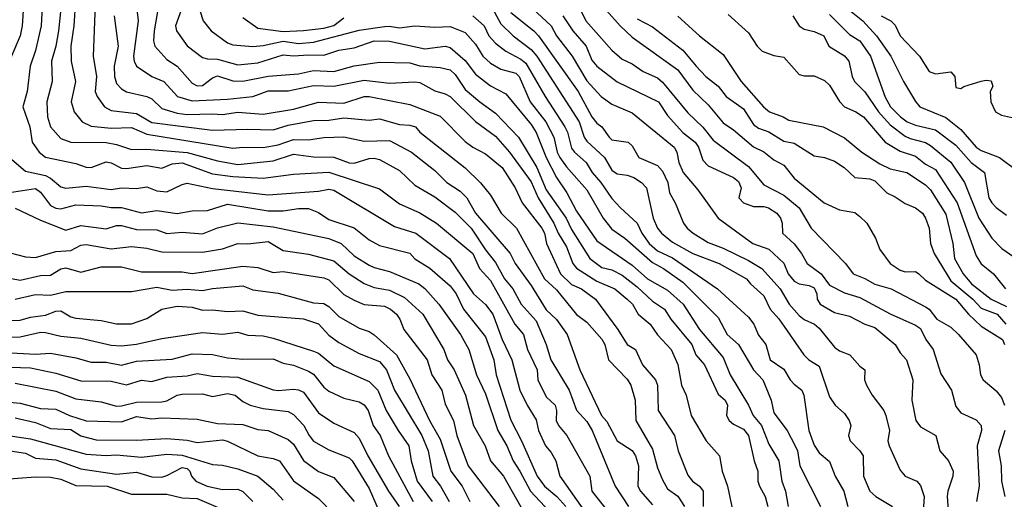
# Model space of a CAD drawing. Header units: metres. Extents: x -46681 to -43747, y -240911 to -237677.
# Tile 1009 of 1056: x -44061 to -43963, y -238566 to -238518. Entities that reach past the tile are written whole.
import ezdxf

# ---------------------------------------------------------------- set-up
doc = ezdxf.new("R2010")
doc.units = ezdxf.units.M
doc.layers.add('CONTOUR_INDEX', color=1, linetype='Continuous')
doc.layers.add('CONTOUR_INTER', color=3, linetype='Continuous')

msp = doc.modelspace()

# ---------------------------------------------------------------- linework, layer by layer
at = {"layer": 'CONTOUR_INDEX'}
for points, elevation in [([(-44060.266, -238517.02), (-44060.415, -238519.02), (-44060.613, -238520.02), (-44062.318, -238524.02)], 85), ([(-44051.308, -238518.02), (-44050.911, -238521.02), (-44051.314, -238523.02), (-44051.281, -238524.02), (-44051.095, -238524.709), (-44050.595, -238525.264), (-44050.095, -238525.536), (-44048.095, -238526.005), (-44047.595, -238526.237), (-44046.595, -238527.179), (-44045.095, -238527.64), (-44044.095, -238527.776), (-44041.595, -238527.703), (-44040.595, -238527.791), (-44039.095, -238527.566), (-44036.595, -238527.736), (-44033.595, -238527.251), (-44031.095, -238526.57), (-44028.595, -238526.673), (-44026.595, -238525.993), (-44026.095, -238525.999), (-44022.095, -238526.783), (-44019.095, -238527.942), (-44016.595, -238530.461), (-44015.848, -238531.02), (-44014.595, -238531.671), (-44012.955, -238533.02), (-44011.657, -238535.02), (-44010.969, -238536.52), (-44009.02, -238539.02), (-44008.774, -238539.52), (-44008.558, -238540.52), (-44007.197, -238543.52), (-44006.095, -238544.589), (-44005.092, -238545.02), (-44003.736, -238546.02), (-44001.515, -238549.02), (-44000.601, -238550.52), (-43999.779, -238551.02), (-43999.089, -238552.52), (-43997.78, -238554.02), (-43997.604, -238554.52), (-43997.523, -238557.02), (-43995.911, -238559.52), (-43995.552, -238561.02), (-43994.595, -238563.423), (-43994.124, -238564.02), (-43993.426, -238564.52), (-43993.09, -238565.02), (-43993.071, -238566.52)], 80), ([(-44038.595, -238518.211), (-44037.095, -238519.254), (-44034.595, -238519.568), (-44032.595, -238519.5), (-44030.595, -238519.26), (-44029.595, -238518.987), (-44028.595, -238518.223)], 75), ([(-44015.84, -238518.02), (-44014.721, -238519.02), (-44014.253, -238520.02), (-44013.595, -238520.736), (-44012.595, -238521.53), (-44011.095, -238522.301), (-44010.595, -238522.723), (-44008.693, -238526.02), (-44006.752, -238529.02), (-44006.496, -238529.52), (-44006.095, -238531.103), (-44005.809, -238531.52), (-44004.655, -238532.52), (-44004.068, -238533.52), (-44003.194, -238534.52), (-44002.095, -238536.073), (-44001.244, -238537.02), (-43999.595, -238538.513), (-43999.139, -238539.52), (-43998.427, -238540.52), (-43997.595, -238541.268), (-43996.095, -238541.962), (-43991.667, -238545.02), (-43988.595, -238547.809), (-43988.065, -238548.52), (-43987.595, -238549.599), (-43986.892, -238550.52), (-43986.459, -238552.02), (-43985.095, -238552.946), (-43984.47, -238554.02), (-43984.095, -238554.45), (-43983.313, -238555.02), (-43983.128, -238555.52), (-43982.645, -238559.02), (-43982.095, -238560.477), (-43981.595, -238561.216), (-43980.595, -238562.083), (-43980.024, -238563.52), (-43979.164, -238565.02), (-43978.761, -238566.52)], 75), ([(-44005.183, -238517.52), (-44004.69, -238518.52), (-44002.095, -238521.438), (-44001.095, -238522.312), (-44000.095, -238522.773), (-43999.025, -238523.52), (-43997.595, -238524.154), (-43997.095, -238524.594), (-43994.595, -238527.613), (-43993.095, -238529.031), (-43992.095, -238530.336), (-43988.595, -238532.936), (-43987.095, -238534.722), (-43985.095, -238535.741), (-43983.595, -238537.007), (-43982.401, -238539.02), (-43979.019, -238542.52), (-43978.25, -238543.52), (-43977.095, -238543.976), (-43976.095, -238544.561), (-43974.495, -238545.02), (-43971.095, -238546.777), (-43970.733, -238547.02), (-43969.971, -238548.02), (-43968.595, -238548.803), (-43967.827, -238549.52), (-43966.094, -238551.52), (-43965.783, -238552.52), (-43965.667, -238553.52), (-43965.403, -238554.02), (-43964.095, -238555.089), (-43963.595, -238555.76), (-43963.289, -238556.52)], 70), ([(-43984.214, -238518.02), (-43983.583, -238519.02), (-43983.095, -238519.345), (-43982.095, -238519.599), (-43981.163, -238520.02), (-43980.661, -238521.02), (-43979.095, -238521.999), (-43978.663, -238522.52), (-43978.356, -238524.02), (-43978.12, -238524.52), (-43977.095, -238525.56), (-43975.748, -238527.52), (-43974.595, -238528.815), (-43973.095, -238529.91), (-43972.595, -238530.158), (-43971.095, -238530.544), (-43970.595, -238530.847), (-43968.595, -238532.511), (-43967.244, -238534.52), (-43965.835, -238538.02), (-43964.547, -238540.02), (-43963.533, -238541.02), (-43961.595, -238542.383)], 65), ([(-44061.668, -238532.02), (-44060.095, -238533.384), (-44058.095, -238533.816), (-44057.595, -238534.061), (-44056.595, -238534.938), (-44056.095, -238535.078), (-44054.095, -238534.857), (-44051.595, -238535.199), (-44050.595, -238535.035), (-44049.095, -238535.086), (-44048.095, -238534.93), (-44047.095, -238535.332), (-44046.095, -238535.437), (-44044.595, -238534.689), (-44044.095, -238534.584), (-44041.595, -238535.095), (-44036.095, -238535.709), (-44031.095, -238535.347), (-44030.095, -238535.167), (-44029.595, -238535.27), (-44023.595, -238538.844), (-44021.471, -238539.52), (-44018.153, -238542.02), (-44015.772, -238545.52), (-44014.595, -238546.565), (-44013.89, -238547.52), (-44012.963, -238550.02), (-44012.006, -238552.02), (-44011.219, -238555.02), (-44010.486, -238556.52), (-44009.595, -238557.954), (-44009.369, -238559.02), (-44008.674, -238560.52), (-44008.095, -238561.203), (-44007.631, -238562.02), (-44007.25, -238563.52), (-44004.595, -238567.306)], 85), ([(-44061.095, -238546.048), (-44059.095, -238545.561), (-44057.595, -238545.634), (-44056.095, -238545.262), (-44049.595, -238545.29), (-44047.095, -238544.862), (-44045.595, -238545.145), (-44044.095, -238545.04), (-44042.595, -238545.184), (-44041.595, -238544.972), (-44038.595, -238544.724), (-44037.595, -238545.117), (-44035.095, -238545.445), (-44031.595, -238546.398), (-44030.595, -238546.464), (-44030.095, -238546.77), (-44029.095, -238547.747), (-44027.095, -238548.913), (-44026.095, -238549.235), (-44025.595, -238549.543), (-44023.402, -238551.52), (-44022.095, -238553.904), (-44020.141, -238558.02), (-44019.095, -238559.856), (-44018.026, -238563.02), (-44016.898, -238564.52), (-44016.139, -238566.02)], 90), ([(-44061.095, -238554.338), (-44057.095, -238555.118), (-44055.095, -238555.883), (-44052.595, -238556.164), (-44051.095, -238556.592), (-44050.595, -238556.582), (-44049.095, -238556.21), (-44046.595, -238556.172), (-44046.095, -238556.071), (-44045.095, -238555.53), (-44044.595, -238555.421), (-44042.595, -238555.395), (-44041.595, -238555.662), (-44040.095, -238555.366), (-44039.334, -238555.52), (-44038.595, -238556.159), (-44037.878, -238556.52), (-44036.595, -238556.837), (-44034.095, -238557.129), (-44033.595, -238557.432), (-44032.554, -238558.52), (-44032.028, -238559.52), (-44031.595, -238560.059), (-44030.095, -238560.928), (-44028.095, -238561.706), (-44027.781, -238562.02), (-44026.095, -238564.735), (-44025.112, -238567.02)], 95), ([(-43963.253, -238559.02), (-43963.881, -238561.02), (-43963.609, -238562.52), (-43963.595, -238564.03), (-43963.247, -238565.52)], 70), ([(-44062.595, -238563.857), (-44059.095, -238563.604), (-44057.595, -238563.614), (-44056.595, -238563.836), (-44055.095, -238564.45), (-44051.995, -238564.52), (-44049.595, -238565.295), (-44046.095, -238565.304), (-44044.595, -238565.654), (-44043.095, -238565.743), (-44040.095, -238567.028)], 100)]:
    msp.add_lwpolyline(points, dxfattribs=dict(at, elevation=elevation))
at = {"layer": 'CONTOUR_INTER'}
for points, elevation in [([(-44046.518, -238514.52), (-44047.367, -238519.52), (-44047.438, -238520.52), (-44047.295, -238521.02), (-44046.095, -238522.361), (-44045.085, -238523.02), (-44043.595, -238524.685), (-44043.095, -238524.962), (-44042.595, -238524.926), (-44041.595, -238524.153), (-44041.095, -238523.955), (-44039.595, -238524.459), (-44038.595, -238524.483), (-44036.095, -238523.995), (-44033.095, -238523.76), (-44031.595, -238523.445), (-44029.595, -238523.549), (-44027.595, -238522.983), (-44025.095, -238522.616), (-44022.095, -238522.675), (-44021.095, -238522.962), (-44019.095, -238523.128), (-44018.095, -238523.368), (-44017.595, -238523.824), (-44016.595, -238525.3), (-44015.171, -238526.52), (-44013.595, -238527.639), (-44011.328, -238530.02), (-44009.51, -238533.02), (-44008.595, -238535.244), (-44006.629, -238538.02), (-44006.095, -238539.164), (-44004.287, -238542.02), (-44003.095, -238542.907), (-44002.095, -238543.147), (-44001.095, -238543.658), (-43999.595, -238544.816), (-43998.095, -238546.22), (-43996.914, -238547.02), (-43996.268, -238548.02), (-43994.21, -238550.52), (-43993.797, -238551.52), (-43992.948, -238552.52), (-43991.595, -238555.428), (-43990.894, -238556.02), (-43990.669, -238556.52), (-43990.781, -238557.52), (-43990.511, -238558.02), (-43990.095, -238558.385), (-43989.095, -238558.893), (-43988.595, -238559.504), (-43988.038, -238562.02), (-43987.657, -238563.02), (-43987.682, -238564.02), (-43987.501, -238564.52), (-43986.938, -238565.52), (-43986.685, -238566.52)], 78), ([(-44053.163, -238516.02), (-44053.377, -238522.02), (-44053.068, -238524.02), (-44053.18, -238525.52), (-44052.99, -238526.02), (-44052.256, -238527.02), (-44051.595, -238527.391), (-44049.095, -238527.682), (-44047.595, -238528.561), (-44041.595, -238529.328), (-44038.095, -238529.221), (-44035.595, -238529.284), (-44034.095, -238528.828), (-44031.595, -238528.376), (-44030.095, -238528.345), (-44028.595, -238528.124), (-44026.095, -238528.352), (-44025.095, -238528.207), (-44023.095, -238528.784), (-44022.095, -238528.837), (-44021.524, -238529.02), (-44021.091, -238529.52), (-44016.595, -238533.051), (-44015.095, -238534.55), (-44014.095, -238535.769), (-44013.055, -238537.52), (-44011.54, -238539.02), (-44008.754, -238544.02), (-44007.595, -238545.117), (-44005.595, -238547.549), (-44004.595, -238548.316), (-44003.095, -238549.998), (-44002.787, -238550.52), (-44002.438, -238552.02), (-44000.595, -238553.934), (-44000.222, -238554.52), (-43999.798, -238556.02), (-43999.738, -238558.02), (-43998.095, -238560.853), (-43997.595, -238562.697), (-43997.095, -238563.88), (-43996.595, -238564.765), (-43995.595, -238565.518), (-43994.912, -238566.52)], 81), ([(-44011.298, -238516.02), (-44008.09, -238519.02), (-44007.566, -238520.02), (-44006.039, -238522.02), (-44004.595, -238524.459), (-44003.158, -238526.02), (-44002.095, -238526.767), (-44000.095, -238527.604), (-43995.929, -238531.02), (-43995.668, -238531.52), (-43995.478, -238532.52), (-43995.068, -238533.52), (-43993.595, -238535.22), (-43991.608, -238538.02), (-43988.17, -238540.52), (-43986.595, -238541.102), (-43985.095, -238542.486), (-43984.679, -238543.52), (-43984.095, -238544.264), (-43983.595, -238544.535), (-43982.595, -238544.688), (-43982.095, -238544.913), (-43981.847, -238545.52), (-43981.817, -238546.02), (-43981.499, -238546.52), (-43980.095, -238547.338), (-43978.595, -238547.701), (-43977.095, -238548.519), (-43976.095, -238548.822), (-43974.095, -238550.498), (-43973.595, -238551.326), (-43972.958, -238552.02), (-43972.335, -238554.02), (-43972.46, -238556.02), (-43972.05, -238558.02), (-43971.595, -238558.656), (-43970.063, -238559.52), (-43969.686, -238561.02), (-43968.811, -238562.02), (-43968.371, -238563.02), (-43968.379, -238563.52), (-43968.89, -238565.02), (-43968.943, -238565.52), (-43968.608, -238570.02)], 72), ([(-44058.403, -238516.52), (-44058.523, -238519.02), (-44059.095, -238521.453), (-44059.631, -238523.02), (-44059.932, -238525.52), (-44060.332, -238527.02), (-44059.637, -238529.02), (-44059.43, -238530.52), (-44058.713, -238531.52), (-44058.095, -238531.991), (-44055.095, -238532.613), (-44054.095, -238532.985), (-44053.595, -238533.026), (-44052.095, -238532.461), (-44051.595, -238532.569), (-44050.595, -238533.097), (-44050.095, -238533.123), (-44048.095, -238532.816), (-44046.595, -238533.092), (-44045.595, -238532.672), (-44044.595, -238532.571), (-44041.595, -238533.637), (-44039.595, -238533.911), (-44036.595, -238534.069), (-44033.595, -238533.692), (-44030.095, -238533.492), (-44025.095, -238535.13), (-44023.095, -238536.627), (-44021.095, -238537.513), (-44019.433, -238538.52), (-44015.853, -238541.52), (-44015.204, -238543.02), (-44014.095, -238544.204), (-44011.694, -238548.52), (-44010.851, -238549.52), (-44010.444, -238551.02), (-44009.478, -238553.02), (-44009.439, -238554.02), (-44008.595, -238555.678), (-44007.699, -238556.52), (-44007.586, -238557.02), (-44007.624, -238558.02), (-44007.371, -238558.52), (-44006.564, -238559.52), (-44004.268, -238563.52), (-44004.078, -238565.02), (-44002.123, -238567.52)], 84), ([(-44056.547, -238517.02), (-44056.803, -238519.52), (-44057.067, -238521.02), (-44057.499, -238522.52), (-44057.435, -238524.52), (-44057.973, -238526.52), (-44057.898, -238528.02), (-44057.622, -238529.02), (-44056.595, -238530.173), (-44055.61, -238530.52), (-44052.095, -238530.56), (-44051.095, -238530.744), (-44049.595, -238531.248), (-44048.095, -238531.215), (-44044.095, -238531.552), (-44041.095, -238532.368), (-44039.095, -238532.728), (-44035.595, -238532.373), (-44033.595, -238531.708), (-44031.595, -238531.97), (-44029.595, -238532.008), (-44028.095, -238532.553), (-44027.595, -238532.592), (-44026.095, -238532.124), (-44025.595, -238532.096), (-44025.095, -238532.248), (-44023.095, -238533.308), (-44021.595, -238534.764), (-44019.595, -238535.923), (-44017.595, -238537.451), (-44016.025, -238539.02), (-44014.595, -238541.16), (-44013.595, -238542.395), (-44012.726, -238544.02), (-44011.913, -238545.02), (-44011.058, -238546.52), (-44009.595, -238548.17), (-44008.597, -238550.52), (-44008.124, -238552.02), (-44006.323, -238555.02), (-44005.595, -238556.987), (-44004.595, -238558.13), (-44004.046, -238559.02), (-44001.782, -238564.52), (-44000.476, -238566.52)], 83), ([(-44055.138, -238516.52), (-44055.288, -238519.02), (-44055.587, -238521.02), (-44055.559, -238522.52), (-44055.122, -238524.52), (-44055.565, -238526.52), (-44055.271, -238527.52), (-44054.488, -238528.52), (-44053.595, -238528.946), (-44051.595, -238529.126), (-44049.595, -238529.085), (-44048.095, -238529.74), (-44039.595, -238531.127), (-44038.595, -238531.014), (-44036.595, -238531.038), (-44035.095, -238530.795), (-44033.595, -238530.241), (-44032.095, -238530.292), (-44030.595, -238530.064), (-44028.595, -238530.008), (-44026.595, -238530.406), (-44024.095, -238530.37), (-44021.911, -238531.52), (-44019.595, -238533.308), (-44018.435, -238534.52), (-44017.095, -238535.369), (-44016.436, -238536.02), (-44015.589, -238537.52), (-44012.153, -238541.52), (-44011.665, -238542.52), (-44010.095, -238544.668), (-44008.595, -238547.091), (-44007.595, -238548.055), (-44006.525, -238549.52), (-44005.271, -238553.02), (-44003.146, -238557.52), (-44002.595, -238558.125), (-44001.595, -238560.024), (-44000.095, -238560.994), (-43999.754, -238561.52), (-43999.462, -238562.52), (-43999.526, -238564.52), (-43999.278, -238565.02), (-43998.095, -238566.356)], 82), ([(-44049.184, -238516.52), (-44048.934, -238518.52), (-44049.391, -238522.02), (-44049.327, -238522.52), (-44049.095, -238523.003), (-44047.595, -238524.014), (-44046.387, -238524.52), (-44045.054, -238526.02), (-44043.595, -238526.42), (-44040.095, -238526.267), (-44037.595, -238526.013), (-44036.095, -238525.452), (-44034.095, -238525.449), (-44031.595, -238524.912), (-44029.595, -238524.987), (-44026.595, -238524.383), (-44024.095, -238524.676), (-44021.595, -238524.544), (-44021.095, -238524.638), (-44019.595, -238525.433), (-44018.595, -238525.73), (-44018.09, -238526.02), (-44015.595, -238528.489), (-44013.595, -238529.927), (-44012.214, -238531.52), (-44010.095, -238534.43), (-44009.377, -238536.02), (-44007.838, -238538.52), (-44007.416, -238539.52), (-44006.595, -238540.87), (-44005.965, -238542.52), (-44005.595, -238542.985), (-44003.595, -238544.258), (-44001.812, -238545.02), (-44000.587, -238546.02), (-44000.078, -238546.52), (-43999.515, -238547.52), (-43998.333, -238548.52), (-43997.595, -238549.555), (-43996.231, -238551.02), (-43995.595, -238552.476), (-43995.219, -238554.52), (-43994.757, -238555.52), (-43994.265, -238557.52), (-43992.791, -238560.02), (-43991.47, -238561.52), (-43991.212, -238563.02), (-43990.658, -238564.52), (-43990.148, -238567.02)], 79), ([(-44044.534, -238517.02), (-44045.238, -238519.02), (-44045.158, -238519.52), (-44044.095, -238521.01), (-44042.595, -238522.137), (-44042.095, -238522.278), (-44041.095, -238522.305), (-44039.095, -238522.864), (-44037.095, -238522.679), (-44034.595, -238521.896), (-44033.595, -238521.998), (-44032.095, -238521.875), (-44030.595, -238521.924), (-44029.095, -238521.416), (-44027.595, -238521.183), (-44025.595, -238520.494), (-44024.095, -238520.536), (-44020.595, -238521.301), (-44018.595, -238521.018), (-44018.095, -238521.174), (-44016.595, -238522.454), (-44015.595, -238523.797), (-44014.095, -238524.953), (-44012.595, -238525.729), (-44010.095, -238528.758), (-44009.595, -238529.575), (-44008.613, -238532.02), (-44007.595, -238534.007), (-44006.545, -238535.52), (-44005.595, -238537.323), (-44003.595, -238540.277), (-44000.095, -238542.681), (-43998.595, -238544.031), (-43996.595, -238545.141), (-43995.055, -238546.52), (-43993.446, -238549.02), (-43991.095, -238551.805), (-43990.412, -238553.52), (-43988.592, -238556.52), (-43988.136, -238557.52), (-43987.297, -238558.52), (-43986.595, -238560.354), (-43985.582, -238562.02), (-43985.308, -238564.02), (-43984.934, -238565.02), (-43984.669, -238566.52)], 77), ([(-44014.095, -238516.962), (-44013.095, -238518.834), (-44011.859, -238520.02), (-44010.095, -238521.355), (-44009.511, -238522.02), (-44005.335, -238528.52), (-44004.843, -238530.02), (-44004.595, -238530.424), (-44002.849, -238532.02), (-44002.095, -238533.302), (-44001.595, -238533.64), (-44000.595, -238533.778), (-43999.939, -238534.02), (-43999.17, -238534.52), (-43998.693, -238535.02), (-43998.007, -238538.02), (-43997.585, -238539.02), (-43997.194, -238539.52), (-43996.095, -238540.402), (-43994.095, -238541.52), (-43991.489, -238542.52), (-43988.795, -238544.02), (-43988.402, -238544.52), (-43987.095, -238545.696), (-43986.454, -238547.02), (-43985.595, -238547.992), (-43983.14, -238551.52), (-43982.624, -238552.02), (-43981.595, -238552.671), (-43980.595, -238555.678), (-43980.016, -238556.52), (-43979.095, -238557.322), (-43978.649, -238558.02), (-43978.491, -238558.52), (-43978.705, -238559.52), (-43978.546, -238560.02), (-43977.582, -238561.02), (-43977.273, -238561.52), (-43977.217, -238563.52), (-43976.599, -238565.02), (-43976.005, -238565.52), (-43974.362, -238566.52)], 74), ([(-43979.595, -238516.675), (-43977.279, -238518.52), (-43975.93, -238520.02), (-43974.524, -238522.02), (-43973.277, -238524.52), (-43972.095, -238526.501), (-43971.653, -238527.02), (-43969.095, -238528.091), (-43967.595, -238529.268), (-43966.095, -238531.026), (-43965.595, -238531.339), (-43963.793, -238532.02), (-43962.095, -238533.276)], 63), ([(-44042.847, -238517.52), (-44042.504, -238518.52), (-44041.721, -238519.52), (-44040.095, -238520.716), (-44039.595, -238520.885), (-44037.595, -238521.069), (-44036.595, -238520.98), (-44034.595, -238520.547), (-44033.095, -238520.771), (-44031.595, -238520.647), (-44027.095, -238519.464), (-44024.595, -238519.087), (-44024.095, -238519.041), (-44023.095, -238519.219), (-44021.595, -238519.026), (-44019.595, -238519.144), (-44018.095, -238519.091), (-44016.595, -238519.698), (-44015.595, -238520.836), (-44014.863, -238522.02), (-44014.095, -238522.703), (-44013.095, -238523.318), (-44011.595, -238523.687), (-44011.263, -238524.02), (-44010.181, -238526.52), (-44008.646, -238528.52), (-44007.845, -238530.02), (-44007.507, -238531.52), (-44007.265, -238532.02), (-44006.595, -238532.953), (-44004.595, -238535.215), (-44002.972, -238538.02), (-44002.095, -238539.102), (-44000.832, -238540.02), (-43998.095, -238542.416), (-43996.986, -238543.02), (-43995.095, -238544.338), (-43991.595, -238547.842), (-43990.705, -238549.52), (-43989.574, -238550.52), (-43988.094, -238553.02), (-43987.19, -238554.02), (-43986.368, -238556.02), (-43986.095, -238557.275), (-43984.769, -238559.02), (-43983.97, -238560.52), (-43983.763, -238561.02), (-43983.513, -238562.52), (-43981.465, -238566.52)], 76), ([(-44012.095, -238517.7), (-44009.828, -238519.52), (-44009.375, -238520.02), (-44005.424, -238525.52), (-44004.095, -238528.032), (-44003.595, -238528.641), (-44003.088, -238529.02), (-44002.385, -238530.02), (-44002.095, -238530.292), (-44000.493, -238530.52), (-44000.095, -238530.881), (-43999.444, -238532.02), (-43997.595, -238532.809), (-43997.095, -238533.378), (-43996.555, -238534.52), (-43996.405, -238535.52), (-43995.837, -238536.52), (-43995.026, -238538.52), (-43994.644, -238539.02), (-43994.067, -238539.52), (-43992.595, -238540.443), (-43991.095, -238540.984), (-43988.595, -238542.21), (-43987.277, -238543.02), (-43985.458, -238545.02), (-43984.563, -238546.52), (-43983.595, -238547.645), (-43983.095, -238548.042), (-43982.064, -238548.52), (-43981.595, -238548.916), (-43980.095, -238550.78), (-43979.595, -238551.135), (-43978.579, -238551.52), (-43977.595, -238552.658), (-43977.085, -238553.02), (-43977.14, -238554.02), (-43976.943, -238554.52), (-43976.38, -238555.52), (-43975.22, -238557.02), (-43975.023, -238557.52), (-43974.668, -238559.02), (-43974.803, -238560.02), (-43974.689, -238560.52), (-43973.595, -238562.933), (-43973.095, -238563.517), (-43971.966, -238564.02), (-43971.595, -238564.448), (-43971.211, -238565.52), (-43971.325, -238567.02)], 73), ([(-44006.945, -238518.02), (-44005.959, -238519.52), (-44004.63, -238521.02), (-44004.095, -238522.415), (-44003.6, -238523.02), (-44001.595, -238524.566), (-43997.508, -238526.52), (-43996.595, -238527.888), (-43995.095, -238529.564), (-43993.872, -238530.52), (-43993.53, -238531.02), (-43993.095, -238532.296), (-43992.595, -238532.859), (-43990.095, -238534.004), (-43989.595, -238534.397), (-43989.318, -238535.02), (-43989.565, -238536.02), (-43989.08, -238536.52), (-43988.095, -238536.893), (-43987.095, -238536.875), (-43986.608, -238537.02), (-43985.802, -238537.52), (-43985.422, -238538.02), (-43985.281, -238538.52), (-43985.24, -238539.52), (-43984.095, -238540.574), (-43983.367, -238541.52), (-43982.795, -238542.52), (-43981.411, -238543.52), (-43980.595, -238544.638), (-43979.095, -238545.422), (-43977.595, -238545.857), (-43974.595, -238547.499), (-43972.095, -238548.591), (-43971.595, -238548.935), (-43971.068, -238550.02), (-43970.329, -238551.02), (-43969.595, -238553.413), (-43968.537, -238555.02), (-43968.095, -238556.628), (-43967.595, -238557.26), (-43966.095, -238557.955), (-43965.579, -238558.52), (-43965.549, -238559.02), (-43965.975, -238560.52), (-43965.798, -238564.52), (-43966.041, -238566.02)], 71), ([(-44002.641, -238517.52), (-44001.292, -238519.02), (-44000.095, -238520.13), (-43995.595, -238523.381), (-43994.095, -238525.375), (-43992.595, -238526.846), (-43991.095, -238528.594), (-43990.095, -238529.287), (-43988.095, -238530.993), (-43987.095, -238531.489), (-43986.095, -238532.273), (-43985.095, -238532.797), (-43984.095, -238534.072), (-43981.099, -238536.52), (-43979.595, -238537.207), (-43978.095, -238537.464), (-43977.595, -238537.851), (-43976.887, -238538.52), (-43976.043, -238540.02), (-43975.595, -238541.139), (-43974.595, -238542.502), (-43973.595, -238543.165), (-43973.095, -238543.338), (-43972.095, -238543.308), (-43971.746, -238543.52), (-43971.095, -238544.168), (-43968.095, -238546.046), (-43966.84, -238547.52), (-43965.595, -238548.712), (-43963.485, -238550.02), (-43963.274, -238550.52)], 69), ([(-43999.595, -238518.326), (-43998.095, -238519.121), (-43995.095, -238521.424), (-43993.786, -238523.02), (-43992.802, -238524.02), (-43991.595, -238524.993), (-43990.812, -238526.02), (-43989.095, -238527.236), (-43988.095, -238528.764), (-43987.595, -238529.126), (-43986.595, -238529.492), (-43985.095, -238530.407), (-43984.095, -238530.617), (-43982.095, -238531.878), (-43981.095, -238532.018), (-43980.095, -238532.413), (-43979.14, -238533.02), (-43978.095, -238534.002), (-43976.595, -238534.127), (-43976.095, -238534.34), (-43974.915, -238535.52), (-43974.095, -238535.909), (-43973.095, -238536.596), (-43972.095, -238536.993), (-43971.398, -238537.52), (-43971.082, -238538.02), (-43970.741, -238539.02), (-43970.596, -238540.52), (-43970.236, -238541.52), (-43968.595, -238544.216), (-43966.424, -238546.02), (-43965.595, -238546.922), (-43964.013, -238547.52), (-43963.147, -238548.52)], 68), ([(-43995.595, -238518.058), (-43993.437, -238520.02), (-43991.095, -238521.862), (-43989.308, -238524.52), (-43987.12, -238527.02), (-43986.535, -238527.52), (-43985.164, -238528.02), (-43984.595, -238528.359), (-43981.204, -238529.02), (-43979.095, -238530.093), (-43977.406, -238531.52), (-43975.595, -238532.671), (-43974.595, -238533.15), (-43972.952, -238533.52), (-43971.095, -238534.72), (-43970.595, -238535.222), (-43969.095, -238537.65), (-43968.389, -238540.52), (-43968.231, -238542.02), (-43967.385, -238543.52), (-43966.553, -238544.52), (-43964.612, -238546.02), (-43963.095, -238546.768)], 67), ([(-43990.595, -238517.912), (-43988.595, -238519.701), (-43987.728, -238521.02), (-43987.255, -238521.52), (-43986.095, -238521.956), (-43985.095, -238522.131), (-43983.595, -238523.818), (-43983.095, -238523.951), (-43982.095, -238523.972), (-43981.095, -238524.416), (-43980.595, -238524.872), (-43979.595, -238526.512), (-43979.112, -238527.02), (-43977.997, -238527.52), (-43977.231, -238528.02), (-43975.095, -238530.529), (-43973.595, -238531.424), (-43972.095, -238531.905), (-43971.095, -238532.685), (-43970.095, -238533.234), (-43967.955, -238536.52), (-43966.095, -238541.767), (-43965.595, -238542.529), (-43964.365, -238543.52), (-43963.174, -238545.02)], 66), ([(-43980.595, -238517.915), (-43978.595, -238519.863), (-43977.592, -238520.52), (-43976.524, -238522.02), (-43975.095, -238526.08), (-43974.565, -238527.02), (-43973.578, -238528.02), (-43972.892, -238528.52), (-43972.095, -238528.842), (-43970.095, -238529.304), (-43968.095, -238530.809), (-43966.595, -238532.514), (-43965.256, -238533.52), (-43964.819, -238536.02), (-43964.542, -238536.52), (-43964.095, -238536.974), (-43963.095, -238537.723)], 64), ([(-43975.476, -238518.02), (-43974.529, -238518.52), (-43974.095, -238518.946), (-43973.595, -238520.026), (-43971.682, -238522.02), (-43970.73, -238523.52), (-43970.095, -238523.754), (-43968.595, -238523.569), (-43968.194, -238524.02), (-43968.095, -238525.122), (-43967.595, -238525.227), (-43967.321, -238525.02), (-43965.595, -238524.505), (-43965.095, -238524.398), (-43964.595, -238524.466), (-43964.444, -238525.02), (-43964.705, -238525.52), (-43964.634, -238526.52), (-43964.174, -238527.52), (-43963.595, -238527.859), (-43962.095, -238528.175)], 62), ([(-44062.095, -238535.575), (-44059.095, -238535.093), (-44058.595, -238535.468), (-44057.595, -238536.776), (-44057.095, -238537.034), (-44056.595, -238537.094), (-44055.095, -238536.712), (-44052.595, -238536.813), (-44051.595, -238536.968), (-44050.595, -238536.96), (-44048.595, -238537.495), (-44047.095, -238537.288), (-44045.095, -238537.561), (-44043.595, -238537.308), (-44042.095, -238537.277), (-44040.095, -238536.654), (-44036.095, -238537.296), (-44034.595, -238537.316), (-44033.095, -238537.074), (-44032.095, -238537.088), (-44031.095, -238537.485), (-44030.095, -238538.164), (-44027.595, -238538.987), (-44026.095, -238540.177), (-44025.095, -238540.745), (-44022.095, -238541.504), (-44021.595, -238542.04), (-44020.095, -238542.973), (-44018.095, -238544.706), (-44017.485, -238545.52), (-44016.762, -238547.02), (-44014.595, -238549.744), (-44013.782, -238552.02), (-44013.547, -238553.52), (-44012.095, -238557.99), (-44011.025, -238560.02), (-44009.479, -238563.52), (-44008.775, -238564.52), (-44007.562, -238565.52), (-44006.655, -238566.52)], 86), ([(-44061.095, -238537.037), (-44058.595, -238538.24), (-44056.095, -238539.207), (-44054.595, -238538.761), (-44052.095, -238539.068), (-44051.095, -238538.749), (-44050.595, -238538.749), (-44049.095, -238539.16), (-44047.095, -238539.196), (-44046.095, -238539.536), (-44044.595, -238539.417), (-44042.595, -238539.582), (-44041.095, -238538.971), (-44039.095, -238538.485), (-44035.595, -238538.899), (-44030.095, -238540.031), (-44028.874, -238540.52), (-44027.595, -238541.762), (-44026.095, -238542.66), (-44025.595, -238542.908), (-44024.095, -238543.286), (-44021.177, -238544.52), (-44020.595, -238544.984), (-44019.204, -238546.52), (-44017.063, -238549.52), (-44016.249, -238551.02), (-44015.475, -238553.52), (-44014.595, -238555.398), (-44013.394, -238559.02), (-44012.497, -238560.52), (-44011.876, -238562.02), (-44011.198, -238563.02), (-44010.134, -238565.02), (-44008.27, -238567.02)], 87), ([(-44061.595, -238541.465), (-44060.095, -238541.861), (-44059.095, -238541.922), (-44057.095, -238541.321), (-44055.595, -238541.215), (-44054.595, -238540.7), (-44054.095, -238540.633), (-44051.595, -238541.074), (-44049.595, -238540.836), (-44048.095, -238540.984), (-44046.595, -238541.371), (-44042.595, -238541.385), (-44040.595, -238541.072), (-44039.095, -238540.523), (-44038.095, -238540.561), (-44036.095, -238540.348), (-44034.595, -238541.233), (-44032.095, -238541.58), (-44029.595, -238542.24), (-44028.095, -238543.516), (-44026.595, -238544.484), (-44025.595, -238544.884), (-44024.095, -238545.161), (-44022.595, -238545.87), (-44020.805, -238547.52), (-44018.712, -238551.02), (-44018.342, -238552.02), (-44017.708, -238553.02), (-44016.592, -238555.52), (-44015.775, -238558.52), (-44014.647, -238560.52), (-44014.118, -238562.02), (-44012.834, -238563.52), (-44011.095, -238566.551)], 88), ([(-44064.595, -238543.384), (-44060.595, -238544.154), (-44058.595, -238543.707), (-44057.595, -238543.665), (-44056.595, -238543.044), (-44056.095, -238542.93), (-44054.595, -238543.353), (-44052.595, -238542.851), (-44050.595, -238542.853), (-44048.595, -238543.33), (-44044.595, -238543.337), (-44043.595, -238543.49), (-44038.595, -238542.776), (-44037.095, -238542.913), (-44035.595, -238543.384), (-44034.595, -238543.293), (-44030.595, -238543.913), (-44030.095, -238544.124), (-44028.595, -238545.566), (-44027.595, -238546.147), (-44026.595, -238546.548), (-44024.595, -238546.739), (-44023.979, -238547.02), (-44023.405, -238547.52), (-44023.072, -238548.02), (-44022.672, -238549.02), (-44020.362, -238552.02), (-44019.914, -238553.52), (-44018.925, -238555.02), (-44018.595, -238556.402), (-44017.776, -238558.02), (-44017.425, -238559.52), (-44016.325, -238562.52), (-44013.262, -238566.52)], 89), ([(-44062.595, -238548.169), (-44060.595, -238548.111), (-44059.595, -238547.823), (-44058.095, -238547.612), (-44057.095, -238547.229), (-44056.595, -238547.176), (-44055.595, -238547.776), (-44055.095, -238547.901), (-44052.595, -238548.146), (-44051.095, -238548.467), (-44049.595, -238548.484), (-44048.095, -238547.949), (-44046.595, -238547.016), (-44045.095, -238546.736), (-44043.595, -238546.809), (-44042.595, -238547.124), (-44041.595, -238547.098), (-44040.095, -238547.267), (-44038.595, -238547.187), (-44037.095, -238547.613), (-44032.595, -238547.974), (-44031.095, -238548.47), (-44030.095, -238549.605), (-44029.095, -238550.328), (-44027.095, -238551.416), (-44025.095, -238552.188), (-44024.4, -238553.02), (-44023.592, -238555.02), (-44020.885, -238559.52), (-44020.263, -238561.02), (-44019.79, -238563.52), (-44019.06, -238564.52), (-44018.202, -238566.02)], 91), ([(-44064.595, -238549.9), (-44060.595, -238549.741), (-44058.595, -238549.306), (-44058.095, -238549.316), (-44056.595, -238549.7), (-44054.595, -238549.889), (-44051.595, -238550.592), (-44050.595, -238550.631), (-44049.095, -238550.467), (-44046.595, -238549.927), (-44042.595, -238549.322), (-44040.595, -238549.482), (-44039.095, -238549.302), (-44038.095, -238549.593), (-44036.595, -238549.663), (-44035.595, -238549.88), (-44031.595, -238551.169), (-44031.095, -238551.358), (-44029.595, -238552.614), (-44026.095, -238554.157), (-44025.259, -238555.02), (-44024.414, -238557.02), (-44023.239, -238559.02), (-44022.18, -238560.52), (-44021.965, -238562.02), (-44021.361, -238564.02), (-44019.867, -238566.02)], 92), ([(-44062.095, -238551.319), (-44059.095, -238551.485), (-44057.595, -238551.37), (-44055.095, -238551.831), (-44053.595, -238552.255), (-44052.095, -238552.276), (-44050.595, -238552.548), (-44049.095, -238552.172), (-44045.595, -238551.978), (-44043.595, -238551.444), (-44041.595, -238551.493), (-44040.095, -238551.834), (-44038.595, -238551.975), (-44035.595, -238551.924), (-44034.595, -238552.356), (-44033.595, -238552.54), (-44032.095, -238553.135), (-44031.595, -238553.431), (-44030.595, -238554.744), (-44030.095, -238555.127), (-44028.595, -238555.803), (-44027.095, -238556.193), (-44026.595, -238556.473), (-44026.184, -238557.02), (-44025.709, -238558.52), (-44025.021, -238559.52), (-44024.18, -238561.52), (-44021.765, -238566.02)], 93), ([(-44062.595, -238552.72), (-44059.595, -238552.825), (-44057.095, -238553.363), (-44054.595, -238554.095), (-44051.595, -238554.128), (-44050.095, -238554.494), (-44048.595, -238554.031), (-44047.595, -238554.163), (-44046.095, -238553.745), (-44044.095, -238553.594), (-44043.095, -238553.37), (-44041.595, -238553.627), (-44039.095, -238553.753), (-44035.595, -238554.994), (-44035.095, -238555.073), (-44033.595, -238554.935), (-44033.095, -238554.987), (-44032.595, -238555.236), (-44031.095, -238557.261), (-44029.595, -238558.291), (-44027.595, -238559.217), (-44027.095, -238559.779), (-44026.228, -238561.52), (-44024.188, -238565.02), (-44023.149, -238566.52)], 94), ([(-44063.095, -238556.07), (-44060.595, -238556.3), (-44058.595, -238556.847), (-44057.095, -238556.903), (-44055.726, -238557.52), (-44054.095, -238558.042), (-44050.595, -238558.169), (-44049.095, -238557.638), (-44047.595, -238557.869), (-44046.595, -238557.777), (-44043.095, -238557.88), (-44041.095, -238558.324), (-44038.595, -238558.435), (-44037.095, -238558.901), (-44036.095, -238558.999), (-44034.095, -238559.897), (-44033.595, -238560.361), (-44032.595, -238561.988), (-44031.095, -238563.072), (-44029.595, -238563.67), (-44027.595, -238566.042)], 96), ([(-44061.095, -238557.776), (-44059.095, -238558.22), (-44057.595, -238558.828), (-44055.595, -238558.918), (-44054.595, -238559.542), (-44053.095, -238559.929), (-44049.095, -238559.968), (-44046.095, -238559.789), (-44044.095, -238559.974), (-44043.095, -238560.206), (-44040.595, -238559.942), (-44040.095, -238560.069), (-44037.095, -238561.503), (-44035.595, -238561.77), (-44034.98, -238562.02), (-44033.595, -238564.002), (-44031.095, -238565.729), (-44029.595, -238567.272)], 97), ([(-44061.595, -238559.526), (-44059.595, -238559.836), (-44054.095, -238561.335), (-44052.095, -238561.493), (-44051.095, -238561.417), (-44048.595, -238561.657), (-44046.095, -238561.351), (-44044.595, -238561.438), (-44041.595, -238562.381), (-44040.595, -238562.434), (-44039.095, -238562.804), (-44037.095, -238563.52), (-44035.595, -238564.809), (-44034.595, -238565.882)], 98), ([(-44061.595, -238561.008), (-44060.095, -238561.258), (-44059.095, -238561.736), (-44057.095, -238561.907), (-44054.595, -238562.811), (-44051.095, -238563.329), (-44049.095, -238563.119), (-44047.595, -238563.598), (-44046.595, -238563.61), (-44046.095, -238563.472), (-44044.595, -238562.657), (-44044.095, -238562.752), (-44043.823, -238563.02), (-44043.683, -238563.52), (-44043.234, -238564.02), (-44042.128, -238564.52), (-44040.595, -238564.856), (-44039.095, -238564.812), (-44038.595, -238565.025), (-44037.595, -238566.014)], 99)]:
    msp.add_lwpolyline(points, dxfattribs=dict(at, elevation=elevation))

doc.saveas('drawing.dxf')
